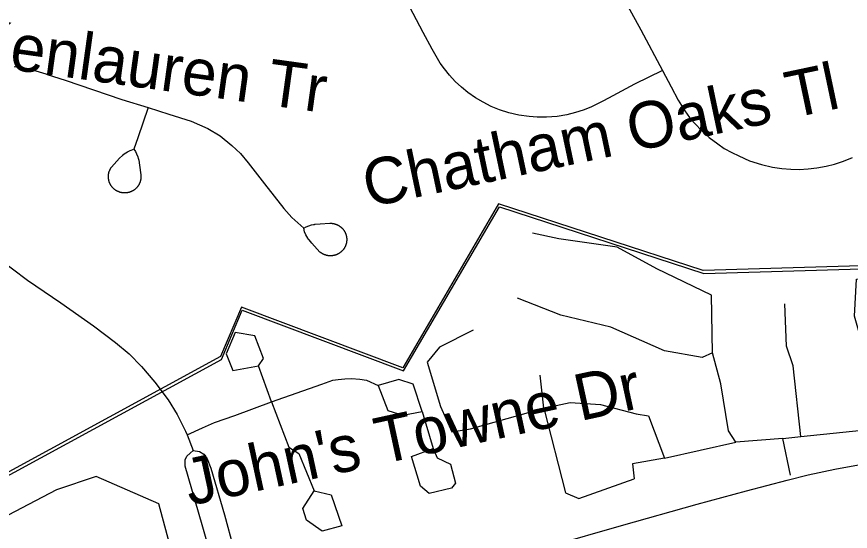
# Model space of a CAD drawing. Extents: x 1383679 to 1536984, y 460658 to 651027.
# Drawn here: x 1441302 to 1443004, y 494938 to 495990 of the extents above; entities that cross this region are included whole.
import ezdxf

# ---------------------------------------------------------------- set-up
doc = ezdxf.new("R2010")
doc.units = 0
for name, color, linetype in [('Default', 7, 'Continuous'), ('Exist Boundary Political City Limit New', 7, 'Continuous'), ('Exist Road Non-System Type 51', 7, 'Continuous'), ('Exist Road Non-System Type 51 Label', 7, 'Continuous'), ('Exist Road Secondary Type 51 Attributed', 7, 'Continuous'), ('Map Preparation Boundary City Limit Buffer Line', 7, 'Continuous')]:
    doc.layers.add(name, color=color, linetype=linetype)

msp = doc.modelspace()

# ---------------------------------------------------------------- linework, layer by layer
at = {"layer": 'Default'}
msp.add_lwpolyline([(1443702.8, 495600.8), (1443701.1, 495606.9), (1443370.4, 495490.8), (1442703.9, 495470.9), (1442286.1, 495607.2), (1442090.2, 495272.1), (1441760.9, 495395.9), (1441718.2, 495295.3), (1441141.2, 494981.2), (1440699, 495242.9), (1439705.9, 495381.2), (1439606.1, 495357.7), (1439022.6, 495297.1), (1438675.1, 495250.5)], dxfattribs=at)
at = {"layer": 'Exist Boundary Political City Limit New'}
for points in [[(1443702.8, 495600.8), (1443701.1, 495606.9), (1443370.4, 495490.8), (1442703.9, 495470.9), (1442286.1, 495607.2), (1442090.2, 495272.1), (1441760.9, 495395.9), (1441718.2, 495295.3), (1441141.2, 494981.2), (1440699, 495242.9), (1439705.9, 495381.2), (1439606.1, 495357.7), (1439022.6, 495297.1), (1438675.1, 495250.5)], [(1438675.1, 495250.5), (1438677, 495244.4), (1439024.2, 495291), (1439607.8, 495351.5), (1439707.4, 495375.1), (1440700.6, 495236.8), (1441142.9, 494975), (1441719.9, 495289.2), (1441762.5, 495389.7), (1442091.9, 495265.9), (1442287.8, 495601), (1442705.5, 495464.7), (1443372, 495484.7), (1443702.8, 495600.8)]]:
    msp.add_lwpolyline(points, dxfattribs=at)
at = {"layer": 'Exist Road Non-System Type 51'}
msp.add_line((1441649.7, 495135.4), (1441662.3, 495103), dxfattribs=at)
for points in [[(1442620.6, 495879.6), (1442563.9, 495851.9), (1442510.4, 495823.2), (1442498.8, 495817), (1442474.3, 495805), (1442458.7, 495798.7), (1442442.8, 495793.6), (1442425.6, 495789.3), (1442405.5, 495785.9), (1442384, 495784.1), (1442364.8, 495784.1), (1442348.4, 495785.3), (1442327.2, 495788.3), (1442307.1, 495793), (1442287.8, 495799.3), (1442270.9, 495806.2), (1442254.2, 495814.6), (1442238.9, 495823.7), (1442223.5, 495834.5), (1442210, 495845.5), (1442197.5, 495857.2), (1442185.6, 495870), (1442175.3, 495882.7), (1442166.8, 495894.7), (1442163.8, 495899.3), (1442150.7, 495923.4), (1442132.2, 495957), (1442097.7, 496021.6)], [(1442542.7, 496025.3), (1442576.6, 495962.4), (1442620.6, 495879.6)], [(1441296.9, 495887.8), (1441306.1, 495887), (1441312.5, 495886), (1441322.3, 495883.9), (1441334.4, 495880.7), (1441361.4, 495872.5), (1441363.9, 495871.6), (1441400.5, 495859.9), (1441516.8, 495820.3), (1441570.3, 495803.7)], [(1442620.6, 495879.6), (1442638.3, 495846.5), (1442652.5, 495819.2), (1442656.1, 495813.4), (1442666.6, 495797), (1442676, 495783.8), (1442686.2, 495771.7), (1442701.8, 495755.5), (1442716.2, 495742.7), (1442733.5, 495729.5), (1442747, 495720.6), (1442762.2, 495712.2), (1442776.7, 495705.1), (1442798.4, 495695.4), (1442822.7, 495687.5), (1442845.7, 495682.4), (1442864.3, 495679.5), (1442883, 495677.9), (1442899.8, 495677.6), (1442918.4, 495678.7), (1442936.1, 495680.9), (1442955.2, 495684.4), (1442972.3, 495688.5), (1442990.5, 495694.3), (1443008.8, 495701.6)], [(1441570.3, 495803.7), (1441549.5, 495741.9), (1441541.3, 495719)], [(1441570.3, 495803.7), (1441612.2, 495790.6), (1441658.3, 495776.1), (1441692, 495761.3), (1441717.2, 495746.2), (1441741.1, 495726.6), (1441759, 495710), (1441774.3, 495690.9), (1441807.7, 495648.2), (1441847.1, 495597.4), (1441863.8, 495579.3), (1441863.9, 495579.1), (1441888, 495557.6)], [(1441518.8, 495706.9), (1441518.9, 495707), (1441518.9, 495707), (1441519, 495707.1), (1441519, 495707.1), (1441519.1, 495707.2), (1441519.1, 495707.2), (1441519.2, 495707.3), (1441519.2, 495707.3), (1441519.3, 495707.4), (1441519.3, 495707.4), (1441519.4, 495707.4), (1441519.4, 495707.5), (1441519.5, 495707.5), (1441519.5, 495707.6), (1441519.6, 495707.6), (1441519.6, 495707.7), (1441519.7, 495707.7), (1441519.8, 495707.8), (1441519.8, 495707.8), (1441519.9, 495707.9), (1441519.9, 495707.9), (1441520, 495707.9), (1441520, 495708), (1441520.1, 495708), (1441520.1, 495708.1), (1441520.2, 495708.1), (1441520.3, 495708.2), (1441520.3, 495708.2), (1441520.4, 495708.2), (1441520.4, 495708.3), (1441520.5, 495708.3), (1441520.5, 495708.4), (1441520.6, 495708.4), (1441520.6, 495708.5), (1441520.7, 495708.5), (1441520.8, 495708.5), (1441520.8, 495708.6), (1441520.9, 495708.6), (1441520.9, 495708.7), (1441521, 495708.7), (1441521, 495708.7), (1441521.1, 495708.8), (1441521.2, 495708.8), (1441521.2, 495708.9), (1441521.3, 495708.9), (1441521.3, 495708.9), (1441521.4, 495709), (1441521.5, 495709), (1441521.5, 495709.1), (1441521.6, 495709.1), (1441521.6, 495709.1), (1441528.1, 495713.7), (1441533.5, 495716.5), (1441541.3, 495719)], [(1441541.3, 495719), (1441544.6, 495714.1), (1441546.8, 495709.1), (1441549.1, 495703.4), (1441550.1, 495699.6), (1441550.2, 495699.6), (1441550.2, 495699.5), (1441550.2, 495699.4), (1441550.2, 495699.4), (1441550.3, 495699.3), (1441550.3, 495699.3), (1441550.3, 495699.2), (1441550.3, 495699.1), (1441550.4, 495699.1), (1441550.4, 495699), (1441550.4, 495698.9), (1441550.4, 495698.9), (1441550.4, 495698.8), (1441550.5, 495698.7), (1441550.5, 495698.7), (1441550.5, 495698.6), (1441550.5, 495698.5), (1441550.5, 495698.5), (1441550.6, 495698.4), (1441550.6, 495698.3), (1441550.6, 495698.3), (1441550.6, 495698.2), (1441550.6, 495698.1), (1441550.7, 495698.1), (1441550.7, 495698), (1441550.7, 495697.9), (1441550.7, 495697.9), (1441550.7, 495697.8), (1441550.7, 495697.7), (1441550.8, 495697.7), (1441550.8, 495697.6), (1441550.8, 495697.5), (1441550.8, 495697.5), (1441550.8, 495697.4), (1441550.8, 495697.3), (1441550.9, 495697.2), (1441550.9, 495697.2), (1441550.9, 495697.1), (1441550.9, 495697), (1441550.9, 495697), (1441550.9, 495696.9), (1441551, 495696.8), (1441551, 495696.8), (1441551, 495696.7), (1441551, 495696.6), (1441551, 495696.6), (1441551, 495696.5), (1441551, 495696.4), (1441551, 495696.4), (1441551.1, 495696.3), (1441551.1, 495696.2), (1441552.6, 495686.2), (1441555.4, 495666.5), (1441555.5, 495666), (1441555.5, 495665.4), (1441555.6, 495664.8), (1441555.6, 495664.2), (1441555.6, 495663.6), (1441555.6, 495663.1), (1441555.6, 495662.5), (1441555.6, 495661.9), (1441555.6, 495661.3), (1441555.6, 495660.8), (1441555.5, 495660.2), (1441555.5, 495659.6), (1441555.4, 495659), (1441555.4, 495658.5), (1441555.3, 495657.9), (1441555.2, 495657.3), (1441555.1, 495656.7), (1441555, 495656.2), (1441554.9, 495655.6), (1441554.7, 495655), (1441554.6, 495654.5), (1441554.5, 495653.9), (1441554.3, 495653.4), (1441554.1, 495652.8), (1441554, 495652.3), (1441553.8, 495651.7), (1441553.6, 495651.2), (1441553.4, 495650.6), (1441553.1, 495650.1), (1441552.9, 495649.6), (1441552.7, 495649), (1441552.5, 495648.5), (1441552.2, 495648), (1441551.9, 495647.5), (1441551.7, 495647), (1441551.4, 495646.5), (1441551.1, 495646), (1441550.8, 495645.5), (1441550.5, 495645), (1441550.2, 495644.5), (1441549.9, 495644), (1441549.5, 495643.5)], [(1441499.4, 495638.7), (1441499, 495639.1), (1441498.6, 495639.5), (1441498.2, 495639.9), (1441497.8, 495640.4), (1441497.4, 495640.8), (1441497, 495641.2), (1441496.6, 495641.7), (1441496.3, 495642.1), (1441495.9, 495642.6), (1441495.6, 495643), (1441495.2, 495643.5), (1441494.9, 495644), (1441494.6, 495644.5), (1441494.3, 495644.9), (1441494, 495645.4), (1441493.7, 495645.9), (1441493.4, 495646.4), (1441493.1, 495646.9), (1441492.8, 495647.5), (1441492.6, 495648), (1441492.3, 495648.5), (1441492.1, 495649), (1441491.8, 495649.5), (1441491.6, 495650.1), (1441491.4, 495650.6), (1441491.2, 495651.2), (1441491, 495651.7), (1441490.8, 495652.2), (1441490.6, 495652.8), (1441490.5, 495653.3), (1441490.3, 495653.9), (1441490.2, 495654.5), (1441490, 495655), (1441489.9, 495655.6), (1441489.8, 495656.1), (1441489.7, 495656.7), (1441489.6, 495657.3), (1441489.5, 495657.9), (1441489.4, 495658.4), (1441489.3, 495659), (1441489.3, 495659.6), (1441489.2, 495660.2), (1441489.2, 495660.7), (1441489.2, 495661.3), (1441489.1, 495661.9), (1441489.1, 495662.5), (1441489.1, 495663), (1441489.1, 495663.6), (1441489.2, 495664.2), (1441489.2, 495664.8), (1441489.2, 495665.3), (1441489.3, 495665.9), (1441489.4, 495666.5), (1441489.4, 495667.1), (1441489.5, 495667.6), (1441489.6, 495668.2), (1441489.7, 495668.8), (1441489.8, 495669.3), (1441489.9, 495669.9), (1441490.1, 495670.5), (1441490.2, 495671), (1441490.3, 495671.6), (1441490.5, 495672.2), (1441490.7, 495672.7), (1441490.9, 495673.3), (1441491, 495673.8), (1441491.2, 495674.3), (1441491.4, 495674.9), (1441491.7, 495675.4), (1441491.9, 495675.9), (1441492.1, 495676.5), (1441492.4, 495677), (1441492.6, 495677.5), (1441492.9, 495678), (1441493.2, 495678.5), (1441493.4, 495679.1), (1441493.7, 495679.6), (1441494, 495680), (1441494.3, 495680.5), (1441494.6, 495681), (1441495, 495681.5), (1441495.3, 495682), (1441511.9, 495700.3), (1441518.1, 495706.2), (1441518.1, 495706.2), (1441518.2, 495706.3), (1441518.2, 495706.3), (1441518.3, 495706.4), (1441518.3, 495706.4), (1441518.4, 495706.5), (1441518.4, 495706.5), (1441518.5, 495706.6), (1441518.5, 495706.6), (1441518.6, 495706.7), (1441518.6, 495706.7), (1441518.7, 495706.8), (1441518.7, 495706.8), (1441518.8, 495706.9), (1441518.8, 495706.9)], [(1441042, 495692.6), (1441087.4, 495648.9), (1441139.8, 495599.4), (1441205.9, 495542.5), (1441261.8, 495497.5), (1441324.1, 495451.6), (1441391.7, 495405.1), (1441458.4, 495358.2), (1441503.7, 495323.7), (1441531.4, 495300.9), (1441556.4, 495274.6), (1441584.2, 495243), (1441611.1, 495207.1), (1441629.6, 495176.9), (1441646.8, 495142.9), (1441649.7, 495135.4)], [(1441549.5, 495643.5), (1441549.2, 495643.1), (1441548.9, 495642.6), (1441548.5, 495642.1), (1441548.1, 495641.7), (1441547.8, 495641.2), (1441547.4, 495640.8), (1441547, 495640.4), (1441546.6, 495639.9), (1441546.2, 495639.5), (1441545.8, 495639.1), (1441545.4, 495638.7), (1441545, 495638.3), (1441544.6, 495637.9), (1441544.1, 495637.5), (1441543.7, 495637.2), (1441543.2, 495636.8), (1441542.8, 495636.4), (1441542.3, 495636.1), (1441541.9, 495635.8), (1441541.4, 495635.4), (1441540.9, 495635.1), (1441540.4, 495634.8), (1441539.9, 495634.5), (1441539.5, 495634.2), (1441539, 495633.9), (1441538.5, 495633.6), (1441537.9, 495633.3), (1441537.4, 495633.1), (1441536.9, 495632.8), (1441536.4, 495632.5), (1441535.9, 495632.3), (1441535.3, 495632.1), (1441534.8, 495631.9), (1441534.3, 495631.6), (1441533.7, 495631.4), (1441533.2, 495631.3), (1441532.6, 495631.1), (1441532.1, 495630.9), (1441531.5, 495630.7), (1441531, 495630.6), (1441530.4, 495630.4), (1441529.8, 495630.3), (1441529.3, 495630.2), (1441528.7, 495630.1), (1441528.1, 495630), (1441527.6, 495629.9), (1441527, 495629.8), (1441526.4, 495629.7), (1441525.9, 495629.6), (1441525.3, 495629.6), (1441524.7, 495629.5), (1441524.1, 495629.5), (1441523.6, 495629.5), (1441523, 495629.5), (1441522.4, 495629.5), (1441521.8, 495629.5), (1441521.2, 495629.5), (1441520.7, 495629.5), (1441520.1, 495629.5), (1441519.5, 495629.6), (1441518.9, 495629.6), (1441518.4, 495629.7), (1441517.8, 495629.8), (1441517.2, 495629.9), (1441516.6, 495629.9), (1441516.1, 495630.1), (1441515.5, 495630.2), (1441514.9, 495630.3), (1441514.4, 495630.4), (1441513.8, 495630.6), (1441513.3, 495630.7), (1441512.7, 495630.9), (1441512.2, 495631.1), (1441511.6, 495631.2), (1441511.1, 495631.4), (1441510.5, 495631.6), (1441510, 495631.8), (1441509.5, 495632.1), (1441508.9, 495632.3), (1441508.4, 495632.5), (1441507.9, 495632.8), (1441507.4, 495633), (1441506.8, 495633.3), (1441506.3, 495633.6), (1441505.8, 495633.9), (1441505.3, 495634.2), (1441504.8, 495634.5), (1441504.4, 495634.8), (1441503.9, 495635.1), (1441503.4, 495635.4), (1441502.9, 495635.7), (1441502.5, 495636.1), (1441502, 495636.4), (1441501.5, 495636.8), (1441501.1, 495637.2), (1441500.7, 495637.5), (1441500.2, 495637.9), (1441499.8, 495638.3), (1441499.4, 495638.7)], [(1441888, 495557.6), (1441893.2, 495560.5), (1441898.3, 495562.3), (1441904.2, 495564.2), (1441908, 495564.9), (1441908.1, 495564.9), (1441908.2, 495564.9), (1441908.2, 495565), (1441908.3, 495565), (1441908.4, 495565), (1441908.4, 495565), (1441908.5, 495565), (1441908.6, 495565), (1441908.6, 495565.1), (1441908.7, 495565.1), (1441908.8, 495565.1), (1441908.8, 495565.1), (1441908.9, 495565.1), (1441909, 495565.1), (1441909, 495565.2), (1441909.1, 495565.2), (1441909.2, 495565.2), (1441909.2, 495565.2), (1441909.3, 495565.2), (1441909.4, 495565.2), (1441909.4, 495565.2), (1441909.5, 495565.3), (1441909.6, 495565.3), (1441909.7, 495565.3), (1441909.7, 495565.3), (1441909.8, 495565.3), (1441909.9, 495565.3), (1441909.9, 495565.3), (1441910, 495565.3), (1441910.1, 495565.4), (1441910.1, 495565.4), (1441910.2, 495565.4), (1441910.3, 495565.4), (1441910.3, 495565.4), (1441910.4, 495565.4), (1441910.5, 495565.4), (1441910.5, 495565.4), (1441910.6, 495565.4), (1441910.7, 495565.4), (1441910.7, 495565.5), (1441910.8, 495565.5), (1441910.9, 495565.5), (1441911, 495565.5), (1441911, 495565.5), (1441911.1, 495565.5), (1441911.2, 495565.5), (1441911.2, 495565.5), (1441911.3, 495565.5), (1441911.4, 495565.5), (1441911.4, 495565.5), (1441911.5, 495565.5), (1441921.6, 495566.3), (1441941.5, 495567.5), (1441942, 495567.5), (1441942.6, 495567.5), (1441943.2, 495567.5), (1441943.8, 495567.5), (1441944.3, 495567.4), (1441944.9, 495567.4), (1441945.5, 495567.4), (1441946.1, 495567.3), (1441946.7, 495567.2), (1441947.2, 495567.2), (1441947.8, 495567.1), (1441948.4, 495567), (1441948.9, 495566.9), (1441949.5, 495566.8), (1441950.1, 495566.6), (1441950.6, 495566.5), (1441951.2, 495566.4), (1441951.7, 495566.2), (1441952.3, 495566), (1441952.8, 495565.9), (1441953.4, 495565.7), (1441953.9, 495565.5), (1441954.5, 495565.3), (1441955, 495565.1), (1441955.6, 495564.9), (1441956.1, 495564.6), (1441956.6, 495564.4), (1441957.1, 495564.1), (1441957.7, 495563.9), (1441958.2, 495563.6), (1441958.7, 495563.4), (1441959.2, 495563.1), (1441959.7, 495562.8), (1441960.2, 495562.5), (1441960.7, 495562.2), (1441961.1, 495561.8), (1441961.6, 495561.5), (1441962.1, 495561.2), (1441962.6, 495560.8), (1441963, 495560.5), (1441963.5, 495560.1), (1441963.9, 495559.8)], [(1441898.2, 495534.3), (1441898.2, 495534.3), (1441898.2, 495534.4), (1441898.1, 495534.4), (1441898.1, 495534.5), (1441898, 495534.5), (1441898, 495534.6), (1441897.9, 495534.6), (1441897.9, 495534.7), (1441897.9, 495534.8), (1441897.8, 495534.8), (1441897.8, 495534.9), (1441897.7, 495534.9), (1441897.7, 495535), (1441897.6, 495535), (1441897.6, 495535.1), (1441897.6, 495535.1), (1441897.5, 495535.2), (1441897.5, 495535.3), (1441897.4, 495535.3), (1441897.4, 495535.4), (1441897.4, 495535.4), (1441897.3, 495535.5), (1441897.3, 495535.6), (1441897.2, 495535.6), (1441897.2, 495535.7), (1441897.2, 495535.7), (1441897.1, 495535.8), (1441897.1, 495535.8), (1441897, 495535.9), (1441897, 495536), (1441897, 495536), (1441896.9, 495536.1), (1441896.9, 495536.1), (1441896.9, 495536.2), (1441896.8, 495536.3), (1441896.8, 495536.3), (1441896.8, 495536.4), (1441896.7, 495536.4), (1441896.7, 495536.5), (1441896.6, 495536.6), (1441896.6, 495536.6), (1441896.6, 495536.7), (1441896.5, 495536.8), (1441896.5, 495536.8), (1441896.5, 495536.9), (1441896.4, 495536.9), (1441896.4, 495537), (1441896.4, 495537.1), (1441896.3, 495537.1), (1441896.3, 495537.2), (1441896.3, 495537.2), (1441892.3, 495544), (1441889.9, 495549.7), (1441888, 495557.6)], [(1441963.9, 495559.8), (1441964.4, 495559.4), (1441964.8, 495559), (1441965.2, 495558.6), (1441965.6, 495558.2), (1441966, 495557.8), (1441966.5, 495557.4), (1441966.9, 495557), (1441967.2, 495556.6), (1441967.6, 495556.1), (1441968, 495555.7), (1441968.4, 495555.3), (1441968.7, 495554.8), (1441969.1, 495554.4), (1441969.4, 495553.9), (1441969.8, 495553.4), (1441970.1, 495552.9), (1441970.4, 495552.5), (1441970.7, 495552), (1441971, 495551.5), (1441971.3, 495551), (1441971.6, 495550.5), (1441971.9, 495550), (1441972.2, 495549.5), (1441972.4, 495549), (1441972.7, 495548.4), (1441972.9, 495547.9), (1441973.2, 495547.4), (1441973.4, 495546.8), (1441973.6, 495546.3), (1441973.8, 495545.8), (1441974, 495545.2), (1441974.2, 495544.7), (1441974.4, 495544.1), (1441974.5, 495543.6), (1441974.7, 495543), (1441974.8, 495542.5), (1441975, 495541.9), (1441975.1, 495541.3), (1441975.2, 495540.8), (1441975.3, 495540.2), (1441975.4, 495539.6), (1441975.5, 495539.1), (1441975.6, 495538.5), (1441975.7, 495537.9), (1441975.7, 495537.3), (1441975.8, 495536.8), (1441975.8, 495536.2), (1441975.8, 495535.6), (1441975.8, 495535), (1441975.9, 495534.5), (1441975.9, 495533.9), (1441975.8, 495533.3), (1441975.8, 495532.7), (1441975.8, 495532.1), (1441975.8, 495531.6), (1441975.7, 495531), (1441975.6, 495530.4), (1441975.6, 495529.8), (1441975.5, 495529.3), (1441975.4, 495528.7), (1441975.3, 495528.1), (1441975.2, 495527.6), (1441975.1, 495527), (1441974.9, 495526.4), (1441974.8, 495525.9), (1441974.6, 495525.3), (1441974.5, 495524.8), (1441974.3, 495524.2), (1441974.1, 495523.7), (1441973.9, 495523.1), (1441973.7, 495522.6), (1441973.5, 495522), (1441973.3, 495521.5), (1441973.1, 495521), (1441972.9, 495520.4), (1441972.6, 495519.9), (1441972.4, 495519.4), (1441972.1, 495518.9), (1441971.8, 495518.4), (1441971.5, 495517.9), (1441971.3, 495517.4), (1441971, 495516.9), (1441970.7, 495516.4), (1441970.3, 495515.9), (1441970, 495515.4), (1441969.7, 495514.9), (1441969.3, 495514.5), (1441969, 495514), (1441968.6, 495513.6), (1441968.3, 495513.1), (1441967.9, 495512.7), (1441967.5, 495512.2), (1441967.1, 495511.8), (1441966.8, 495511.4), (1441966.4, 495511), (1441965.9, 495510.6), (1441965.5, 495510.2), (1441965.1, 495509.8), (1441964.7, 495509.4)], [(1442866.8, 495128), (1442770.7, 495120.3), (1442755.3, 495143.4), (1442739.9, 495239.6), (1442722.6, 495303), (1442720.7, 495420.4), (1442609.2, 495474.2), (1442528.5, 495518.4), (1442409.3, 495535.7), (1442355.5, 495547.3)], [(1441964.7, 495509.4), (1441964.2, 495509), (1441963.8, 495508.6), (1441963.4, 495508.3), (1441962.9, 495507.9), (1441962.4, 495507.6), (1441962, 495507.2), (1441961.5, 495506.9), (1441961, 495506.6), (1441960.5, 495506.2), (1441960, 495505.9), (1441959.5, 495505.6), (1441959.1, 495505.3), (1441958.5, 495505.1), (1441958, 495504.8), (1441957.5, 495504.5), (1441957, 495504.3), (1441956.5, 495504), (1441956, 495503.8), (1441955.4, 495503.6), (1441954.9, 495503.3), (1441954.3, 495503.1), (1441953.8, 495502.9), (1441953.3, 495502.7), (1441952.7, 495502.6), (1441952.2, 495502.4), (1441951.6, 495502.2), (1441951, 495502.1), (1441950.5, 495501.9), (1441949.9, 495501.8), (1441949.4, 495501.7), (1441948.8, 495501.6), (1441948.2, 495501.5), (1441947.7, 495501.4), (1441947.1, 495501.3), (1441946.5, 495501.2), (1441945.9, 495501.2), (1441945.4, 495501.1), (1441944.8, 495501.1), (1441944.2, 495501), (1441943.6, 495501), (1441943, 495501), (1441942.5, 495501), (1441941.9, 495501), (1441941.3, 495501), (1441940.7, 495501), (1441940.2, 495501.1), (1441939.6, 495501.1), (1441939, 495501.2), (1441938.4, 495501.3), (1441937.9, 495501.3), (1441937.3, 495501.4), (1441936.7, 495501.5), (1441936.2, 495501.6), (1441935.6, 495501.7), (1441935, 495501.9), (1441934.5, 495502), (1441933.9, 495502.2), (1441933.4, 495502.3), (1441932.8, 495502.5), (1441932.2, 495502.7), (1441931.7, 495502.8), (1441931.2, 495503), (1441930.6, 495503.2), (1441930.1, 495503.4), (1441929.5, 495503.7), (1441929, 495503.9), (1441928.5, 495504.1), (1441928, 495504.4), (1441927.5, 495504.7), (1441926.9, 495504.9), (1441926.4, 495505.2), (1441925.9, 495505.5), (1441925.4, 495505.8), (1441924.9, 495506.1), (1441924.5, 495506.4), (1441924, 495506.7), (1441923.5, 495507), (1441923, 495507.4), (1441922.6, 495507.7), (1441922.1, 495508.1), (1441921.7, 495508.4), (1441921.2, 495508.8), (1441904.3, 495526.8), (1441898.9, 495533.4), (1441898.9, 495533.5), (1441898.8, 495533.5), (1441898.8, 495533.6), (1441898.7, 495533.7), (1441898.7, 495533.7), (1441898.6, 495533.8), (1441898.6, 495533.8), (1441898.6, 495533.9), (1441898.5, 495533.9), (1441898.5, 495534), (1441898.4, 495534), (1441898.4, 495534.1), (1441898.3, 495534.1), (1441898.3, 495534.2), (1441898.2, 495534.3)], [(1442882.1, 495053), (1442866.8, 495128), (1442903.3, 495131.9), (1443055.1, 495147.3), (1443195.4, 495162.7), (1443191.6, 495233.8), (1443170.4, 495322.3), (1443105.1, 495330), (1443030.1, 495318.4), (1443012.8, 495378), (1443016.7, 495453), (1443164.7, 495458.8), (1443189.6, 495437.7), (1443193.5, 495343.4), (1443170.4, 495322.3)], [(1442722.6, 495303), (1442701.5, 495293.4), (1442624.6, 495306.9), (1442515, 495355), (1442413.2, 495380), (1442324.8, 495414.6)], [(1442903.3, 495131.9), (1442887.9, 495276.1), (1442874.4, 495316.5), (1442870.6, 495403)], [(1441822.4, 495202.7), (1441795.6, 495276), (1441805.9, 495291.5), (1441788.4, 495337.9), (1441748.1, 495344.1), (1441729.6, 495300.8), (1441743, 495266.7), (1441795.6, 495276)], [(1442234.4, 495349.2), (1442165.2, 495314.6), (1442140.3, 495283.8), (1442167.2, 495193.4), (1442190.2, 495141.5), (1442228.7, 495147.3), (1442378.6, 495189.6), (1442370.9, 495256.9)], [(1441649.7, 495135.4), (1441681.3, 495149.8), (1441706, 495160.4), (1441747.3, 495174.5), (1441822.4, 495202.7), (1441924.7, 495239), (1441947.7, 495246.7), (1441958.2, 495248.6), (1441972.2, 495249.9), (1441985.5, 495250.3), (1442002.7, 495249.3), (1442016.2, 495246.9), (1442039.9, 495236.2)], [(1442039.9, 495236.2), (1442059.7, 495185.1), (1442090.7, 495175.8), (1442129.9, 495183.1), (1442111.3, 495238.8), (1442082.4, 495248.1), (1442039.9, 495236.2)], [(1441822.4, 495202.7), (1441857.5, 495109.8), (1441878.1, 495097.4), (1441909.1, 495021), (1441944.2, 495012.7), (1441965.8, 494949.7), (1441925.6, 494938.4), (1441893.6, 494961.1), (1441886.4, 494984.8), (1441909.1, 495021)], [(1442378.6, 495189.6), (1442432.4, 495201.1), (1442493.9, 495197.3), (1442566.9, 495178), (1442591.9, 495174.2)], [(1442129.9, 495183.1), (1442152.6, 495107.7), (1442160.8, 495088.1), (1442187.7, 495075.7), (1442198, 495036.5), (1442189.7, 495026.1), (1442144.3, 495015.8), (1442126.8, 495030.3), (1442108.2, 495091.2), (1442152.6, 495107.7)], [(1442378.6, 495189.6), (1442422.8, 495016.5), (1442449.7, 495005), (1442563.1, 495045.3)], [(1442591.9, 495174.2), (1442624.6, 495087.7), (1442770.7, 495120.3)], [(1441747.2, 494724.4), (1441729.1, 494783.5), (1441680.8, 494951.5), (1441645.6, 495071.3), (1441645.6, 495084.1), (1441649.4, 495091.5), (1441655.9, 495098.2), (1441662.3, 495103)], [(1441662.3, 495103), (1441675.3, 495101.5), (1441684.1, 495095.9), (1441690.8, 495086.5), (1441698.3, 495067.5), (1441725.9, 494971.9), (1441762.9, 494835.6), (1441789.3, 494736.2)], [(1442624.6, 495087.7), (1442559.2, 495076.1), (1442563.1, 495045.3)], [(1441441.2, 494622.5), (1441404, 494676.2), (1441470.1, 494717.5), (1441647.5, 494789.7), (1441591.8, 494994.1), (1441463.9, 495049.9), (1441383.4, 495023), (1441241, 494948.7), (1441234.8, 494928.1), (1441290.5, 494818.6), (1441404, 494676.2)]]:
    msp.add_lwpolyline(points, dxfattribs=at)
at = {"layer": 'Exist Road Secondary Type 51 Attributed'}
msp.add_lwpolyline([(1442395, 494909), (1442537.2, 494950.2), (1442691.5, 494993.9), (1442792.3, 495020.6), (1442875.6, 495042.8), (1442918.5, 495053.7), (1442972.9, 495064.9), (1443028.3, 495075.1)], dxfattribs=at)
at = {"layer": 'Map Preparation Boundary City Limit Buffer Line'}
for points in [[(1443702.8, 495600.8), (1443701.1, 495606.9), (1443370.4, 495490.8), (1442703.9, 495470.9), (1442286.1, 495607.2), (1442090.2, 495272.1), (1441760.9, 495395.9), (1441718.2, 495295.3), (1441141.2, 494981.2), (1440699, 495242.9), (1439705.9, 495381.2), (1439606.1, 495357.7), (1439022.6, 495297.1), (1438675.1, 495250.5)], [(1443702.8, 495600.8), (1443701.1, 495606.9), (1443370.4, 495490.8), (1442703.9, 495470.9), (1442286.1, 495607.2), (1442090.2, 495272.1), (1441760.9, 495395.9), (1441718.2, 495295.3), (1441141.2, 494981.2), (1440699, 495242.9), (1439705.9, 495381.2), (1439606.1, 495357.7), (1439022.6, 495297.1), (1438675.1, 495250.5)], [(1438675.1, 495250.5), (1438677, 495244.4), (1439024.2, 495291), (1439607.8, 495351.5), (1439707.4, 495375.1), (1440700.6, 495236.8), (1441142.9, 494975), (1441719.9, 495289.2), (1441762.5, 495389.7), (1442091.9, 495265.9), (1442287.8, 495601), (1442705.5, 495464.7), (1443372, 495484.7), (1443702.8, 495600.8)]]:
    msp.add_lwpolyline(points, dxfattribs=at)

# ---------------------------------------------------------------- texts
at = {"layer": 'Exist Road Non-System Type 51 Label'}
for s, rotation, p in [('Kenlauren Tr', 352.0985, (1441200.9, 495894)), ('Chatham Oaks Tl', 11.9202, (1442020, 495599.4)), ("John's Towne Dr", 12.2409, (1441655.7, 494990.3))]:
    msp.add_text(s, height=95, rotation=rotation, dxfattribs=at).set_placement(p)

doc.saveas('drawing.dxf')
